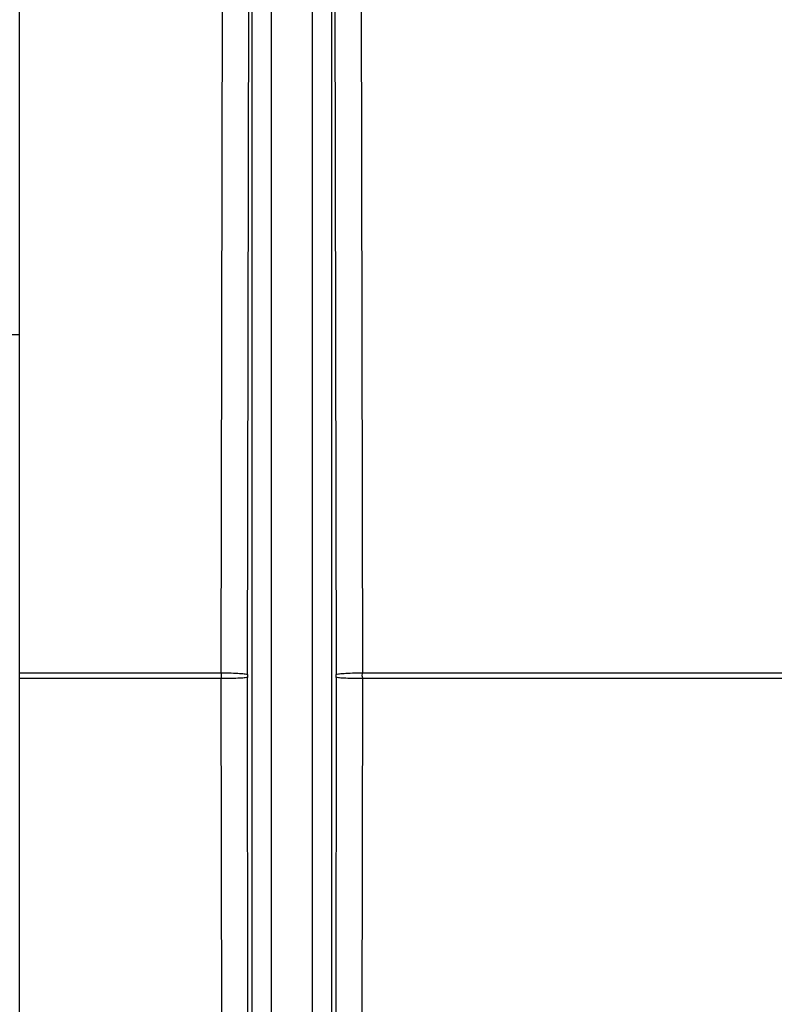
# Model space of a CAD drawing. Header units: inches. Extents: x 144.9 to 238.4, y 214.8 to 247.7.
# Tile 374 of 405: x 201.98 to 202.075, y 244.6328 to 244.7566. Entities that reach past the tile are written whole.
import ezdxf

# ---------------------------------------------------------------- set-up
doc = ezdxf.new("R2010")
doc.units = ezdxf.units.IN
doc.header["$LTSCALE"] = 0.25
doc.header["$MEASUREMENT"] = 0
doc.layers.add('ANNOTATIONS', color=1, linetype='Continuous')
doc.layers.add('MOTOR LH', color=7, linetype='Continuous')
doc.styles.add('ARIAL', font='arial.ttf', dxfattribs={"height": 0.09375})
doc.dimstyles.new('STANDARD$0', dxfattribs={"dimtxt": 0.09375, "dimasz": 0.09375, "dimexe": 0.03125, "dimexo": 0.046875, "dimgap": 0.09, "dimtad": 0, "dimtih": 1, "dimtoh": 1, "dimdec": 4, "dimzin": 0, "dimdsep": 46, "dimtxsty": 'ARIAL', "dimcen": 0.09, "dimadec": 0, "dimazin": 0, "dimtfac": 1, "dimtdec": 4, "dimtofl": 0, "dimtmove": 0, "dimatfit": 1, "dimfxl": 1, "dimtolj": 1, "dimtzin": 0, "dimarcsym": 0})

# ---------------------------------------------------------------- blocks, each defined once
blk = doc.blocks.new('*D16')
at = {"layer": 'ANNOTATIONS', "color": 0, "lineweight": -2, "transparency": 16777216}
for p, q in [((201.54776, 244.72107), (201.54776, 245.68737)), ((202.68838, 243.53767), (202.68838, 245.68737)), ((201.64151, 245.65612), (201.83296, 245.65612)), ((202.59463, 245.65612), (202.40318, 245.65612))]:
    blk.add_line(p, q, dxfattribs=at)
at = {"layer": 'ANNOTATIONS', "color": 0, "transparency": 16777216}
for points in [[(201.64151, 245.67174), (201.64151, 245.64049), (201.54776, 245.65612)], [(202.59463, 245.67174), (202.59463, 245.64049), (202.68838, 245.65612)]]:
    blk.add_solid(points, dxfattribs=at)
at = {"layer": 'defpoints', "color": 0, "transparency": 16777216}
for p in [(201.54776, 245.65612), (201.54776, 244.67419), (202.68838, 243.4908)]:
    blk.add_point(p, dxfattribs=at)
at = {"layer": 'ANNOTATIONS', "color": 0, "transparency": 16777216, "insert": (202.11807, 245.65612), "char_height": 0.09375, "attachment_point": 5, "style": 'ARIAL'}
blk.add_mtext('\\A1;18 5/8"', dxfattribs=at)
blk = doc.blocks.new('*D18')
at = {"layer": 'ANNOTATIONS', "color": 0, "lineweight": -2, "transparency": 16777216}
for p, q in [((201.25942, 244.78508), (201.25942, 246.05373)), ((202.68838, 243.53767), (202.68838, 246.05373)), ((201.35317, 246.02248), (201.76956, 246.02248)), ((202.59463, 246.02248), (202.17824, 246.02248))]:
    blk.add_line(p, q, dxfattribs=at)
at = {"layer": 'ANNOTATIONS', "color": 0, "transparency": 16777216}
for points in [[(201.35317, 246.0381), (201.35317, 246.00685), (201.25942, 246.02248)], [(202.59463, 246.0381), (202.59463, 246.00685), (202.68838, 246.02248)]]:
    blk.add_solid(points, dxfattribs=at)
at = {"layer": 'defpoints', "color": 0, "transparency": 16777216}
for p in [(202.68838, 246.02248), (201.25942, 244.73821), (202.68838, 243.4908)]:
    blk.add_point(p, dxfattribs=at)
at = {"layer": 'ANNOTATIONS', "color": 0, "transparency": 16777216, "insert": (201.9739, 246.02248), "char_height": 0.09375, "attachment_point": 5, "style": 'ARIAL'}
blk.add_mtext('\\A1;24""', dxfattribs=at)

msp = doc.modelspace()

# ---------------------------------------------------------------- linework, layer by layer
at = {"layer": 'MOTOR LH'}
for p, q in [((202.00926, 244.50455), (202.00926, 244.91273)), ((202.01927, 244.91273), (202.01927, 244.50455)), ((202.01172, 244.50584), (202.01172, 244.91144)), ((202.01681, 244.91144), (202.01681, 244.50584)), ((201.98001, 244.62327), (201.98001, 244.86086)), ((202.00539, 244.67448), (202.00561, 244.80456)), ((202.00867, 244.67426), (202.00894, 244.80435)), ((202.01958, 244.80435), (202.01985, 244.67426)), ((202.02291, 244.80456), (202.02314, 244.67448)), ((201.96564, 244.71702), (201.98001, 244.71702)), ((201.98001, 244.67448), (202.00539, 244.67448)), ((202.00539, 244.67448), (202.00539, 244.67405)), ((202.00539, 244.67405), (202.00539, 244.67374)), ((202.00867, 244.67426), (202.00867, 244.6739)), ((202.00886, 244.54791), (202.00867, 244.6739)), ((202.01985, 244.6739), (202.01967, 244.54791)), ((202.01985, 244.6739), (202.01985, 244.67426)), ((202.02313, 244.67405), (202.02314, 244.67448)), ((202.02313, 244.67405), (202.02314, 244.67374)), ((202.02314, 244.67448), (202.10036, 244.67448)), ((202.00539, 244.67374), (201.98001, 244.67374)), ((202.00554, 244.54776), (202.00539, 244.67374)), ((202.02314, 244.67374), (202.02298, 244.54776)), ((202.10036, 244.67374), (202.02314, 244.67374))]:
    msp.add_line(p, q, dxfattribs=at)
for points in [[(202.00539, 244.67448), (202.00582, 244.67447), (202.00668, 244.67446), (202.00774, 244.67441), (202.00849, 244.67434), (202.00861, 244.67429), (202.00867, 244.67426)], [(202.00867, 244.6739), (202.00861, 244.67388), (202.00849, 244.67384), (202.00774, 244.67379), (202.00668, 244.67376), (202.00582, 244.67375), (202.00539, 244.67374)], [(202.01985, 244.67426), (202.01991, 244.67429), (202.02004, 244.67434), (202.02078, 244.67441), (202.02184, 244.67446), (202.0227, 244.67447), (202.02314, 244.67448)], [(202.02314, 244.67374), (202.0227, 244.67375), (202.02184, 244.67376), (202.02078, 244.67379), (202.02004, 244.67384), (202.01991, 244.67388), (202.01985, 244.6739)]]:
    msp.add_open_spline(points, degree=3, knots=[0, 0, 0, 0, 0.250136, 0.5, 0.749864, 1, 1, 1, 1], dxfattribs=at)

# ---------------------------------------------------------------- dimensions: what is measured, and where the dimension line sits
at = {"layer": 'ANNOTATIONS'}
for base, p1, p2, text, picture, middle in [((202.68838, 246.02248), (201.25942, 244.73821), (202.68838, 243.4908), '24""', '*D18', (201.9739, 246.02248)), ((201.54776, 245.65612), (202.68838, 243.4908), (201.54776, 244.67419), '18 5/8"', '*D16', (202.11807, 245.65612))]:
    dim = msp.add_linear_dim(base=base, p1=p1, p2=p2, text=text, dimstyle='STANDARD$0', dxfattribs=at)
    dim.commit()
    dim.dimension.update_dxf_attribs({"geometry": picture, "text_midpoint": middle, "dimtype": 160})

doc.saveas('drawing.dxf')
